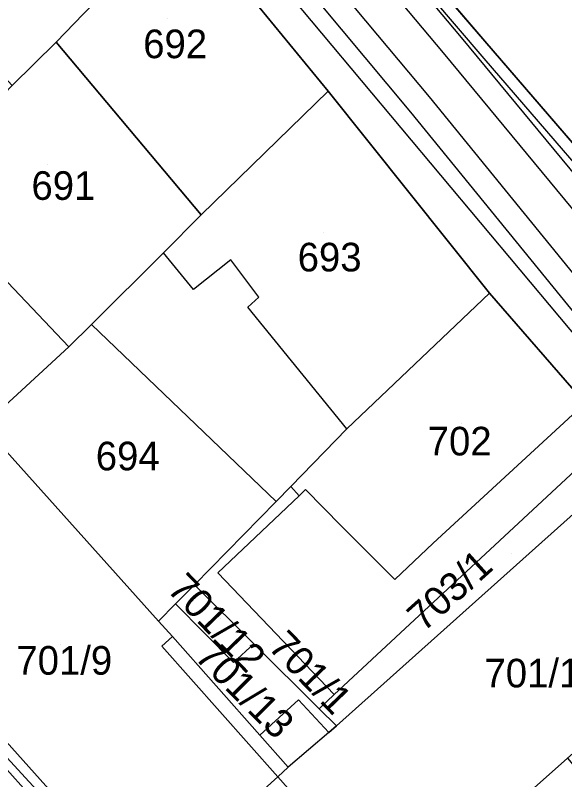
# Model space of a CAD drawing. Extents: x -263423 to -261326, y -1240067 to -1237864.
# Drawn here: x -262754.1 to -262715.7, y -1238980 to -1238926.6 of the extents above; entities that cross this region are included whole.
import ezdxf

# ---------------------------------------------------------------- set-up
doc = ezdxf.new("R2010")
doc.units = 0
for name, color, linetype in [('body_kn', 7, 'Continuous'), ('kladpar_druhypozemkov', 7, 'Continuous'), ('kladpar_hranice', 7, 'Continuous'), ('kladpar_parcelnecisla', 7, 'Continuous'), ('kladpar_plochy', 7, 'Continuous'), ('linie', 7, 'Continuous'), ('tarchy_linie', 7, 'Continuous'), ('zappar_hrandruhpozemk', 7, 'Continuous')]:
    doc.layers.add(name, color=color, linetype=linetype)

msp = doc.modelspace()

# ---------------------------------------------------------------- linework, layer by layer
at = {"layer": 'body_kn'}
for p, q in [((-262751.22, -1238928.43), (-262751.22, -1238928.43)), ((-262751.22, -1238928.43), (-262751.22, -1238928.43)), ((-262722.93, -1238928.12), (-262722.93, -1238928.12)), ((-262721.28, -1238928.38), (-262721.28, -1238928.38)), ((-262724.19, -1238929.18), (-262724.19, -1238929.18)), ((-262721.35, -1238929.58), (-262721.35, -1238929.58)), ((-262732.21, -1238931.86), (-262732.21, -1238931.86)), ((-262725.17, -1238932.27), (-262725.17, -1238932.27)), ((-262726.44, -1238933.33), (-262726.44, -1238933.33)), ((-262741.09, -1238940.51), (-262741.09, -1238940.51)), ((-262743.71, -1238943.17), (-262743.71, -1238943.17)), ((-262739.02, -1238943.65), (-262739.02, -1238943.65)), ((-262741.63, -1238945.73), (-262741.63, -1238945.73)), ((-262720.95, -1238945.99), (-262720.95, -1238945.99)), ((-262720.95, -1238945.99), (-262720.95, -1238945.99)), ((-262737.07, -1238946.27), (-262737.07, -1238946.27)), ((-262737.83, -1238946.96), (-262737.83, -1238946.96)), ((-262748.75, -1238948.16), (-262748.75, -1238948.16)), ((-262750.33, -1238949.74), (-262750.33, -1238949.74)), ((-262730.91, -1238955.47), (-262730.91, -1238955.47)), ((-262730.91, -1238955.47), (-262730.91, -1238955.47)), ((-262734.84, -1238959.49), (-262734.84, -1238959.49)), ((-262733.8, -1238959.71), (-262733.8, -1238959.71)), ((-262734.24, -1238960.15), (-262734.24, -1238960.15)), ((-262735.86, -1238960.54), (-262735.86, -1238960.54)), ((-262735.86, -1238960.54), (-262735.86, -1238960.54)), ((-262731.28, -1238962.27), (-262731.28, -1238962.27)), ((-262724.88, -1238963.46), (-262724.88, -1238963.46)), ((-262739.92, -1238965.52), (-262739.92, -1238965.52)), ((-262741.56, -1238966.36), (-262741.56, -1238966.36)), ((-262727.56, -1238965.98), (-262727.56, -1238965.98)), ((-262742.88, -1238967.7), (-262742.88, -1238967.7)), ((-262744.06, -1238968.9), (-262744.06, -1238968.9)), ((-262744.06, -1238968.9), (-262744.06, -1238968.9)), ((-262743.1, -1238969.98), (-262743.1, -1238969.98)), ((-262743.84, -1238970.64), (-262743.84, -1238970.64)), ((-262737.41, -1238970.49), (-262737.41, -1238970.49)), ((-262737.41, -1238970.49), (-262737.41, -1238970.49)), ((-262738.83, -1238971.78), (-262738.83, -1238971.78)), ((-262731.8, -1238974.03), (-262731.8, -1238974.03)), ((-262731.8, -1238974.03), (-262731.8, -1238974.03)), ((-262734.3, -1238974.4), (-262734.3, -1238974.4)), ((-262732.86, -1238975.02), (-262732.86, -1238975.02)), ((-262731.65, -1238976.22), (-262731.65, -1238976.22)), ((-262736.99, -1238976.87), (-262736.99, -1238976.87)), ((-262732.18, -1238976.69), (-262732.18, -1238976.69)), ((-262732.18, -1238976.69), (-262732.18, -1238976.69)), ((-262735.01, -1238979.11), (-262735.01, -1238979.11)), ((-262735.74, -1238979.77), (-262735.74, -1238979.77)), ((-262735.74, -1238979.77), (-262735.74, -1238979.77))]:
    msp.add_line(p, q, dxfattribs=at)
at = {"layer": 'kladpar_druhypozemkov'}
for p, q in [((-262743.45, -1238926.76), (-262743.45, -1238926.76)), ((-262751.85, -1238936.96), (-262751.85, -1238936.96)), ((-262732.55, -1238941.76), (-262732.55, -1238941.76)), ((-262722.9, -1238955.06), (-262722.9, -1238955.06)), ((-262746.45, -1238956.36), (-262746.45, -1238956.36)), ((-262719.45, -1238964.15), (-262719.45, -1238964.15)), ((-262739.74, -1238968.73), (-262739.74, -1238968.73)), ((-262750.89, -1238970.56), (-262750.89, -1238970.56)), ((-262736.28, -1238970.55), (-262736.28, -1238970.55)), ((-262717.7, -1238971.53), (-262717.7, -1238971.53)), ((-262737.04, -1238973.95), (-262737.04, -1238973.95))]:
    msp.add_line(p, q, dxfattribs=at)
at = {"layer": 'kladpar_hranice'}
for points in [[(-262697.8, -1238955.63), (-262721.28, -1238928.38), (-262744.37, -1238901.38), (-262766.4, -1238875.09), (-262792.51, -1238844.13)], [(-262714.28, -1238953.67), (-262720.95, -1238945.99), (-262732.21, -1238931.86), (-262742.4, -1238919.46), (-262752.28, -1238907.56), (-262768.26, -1238888.63), (-262775.37, -1238880.05), (-262786.19, -1238867.07), (-262791.77, -1238860.39)], [(-262744.37, -1238901.38), (-262721.28, -1238928.38), (-262697.8, -1238955.63)], [(-262752.28, -1238907.56), (-262742.4, -1238919.46), (-262749.3, -1238926.47), (-262751.22, -1238928.43), (-262754.28, -1238931.46), (-262756.8, -1238928.77), (-262757.12, -1238929.02), (-262764.99, -1238920.95), (-262762.82, -1238918.62), (-262760.01, -1238915.65), (-262752.28, -1238907.56)], [(-262742.4, -1238919.46), (-262732.21, -1238931.86), (-262741.09, -1238940.51), (-262751.22, -1238928.43), (-262749.3, -1238926.47), (-262742.4, -1238919.46)], [(-262761.03, -1238938.46), (-262750.33, -1238949.74), (-262756.33, -1238955.26), (-262775.78, -1238934.05), (-262781.3, -1238939.03), (-262781.68, -1238938.61), (-262771.25, -1238927.55), (-262761.03, -1238938.46)], [(-262751.22, -1238928.43), (-262741.09, -1238940.51), (-262743.71, -1238943.17), (-262748.75, -1238948.16), (-262750.33, -1238949.74), (-262761.03, -1238938.46), (-262760.48, -1238937.9), (-262754.28, -1238931.46), (-262751.22, -1238928.43)], [(-262720.95, -1238945.99), (-262730.91, -1238955.47), (-262734.84, -1238959.49), (-262735.86, -1238960.54), (-262748.75, -1238948.16), (-262743.71, -1238943.17), (-262741.09, -1238940.51), (-262732.21, -1238931.86), (-262720.95, -1238945.99)], [(-262720.95, -1238945.99), (-262714.28, -1238953.67), (-262712.33, -1238955.91), (-262731.8, -1238974.03), (-262739.92, -1238965.52), (-262734.24, -1238960.15), (-262734.84, -1238959.49), (-262730.91, -1238955.47), (-262720.95, -1238945.99)], [(-262735.86, -1238960.54), (-262741.56, -1238966.36), (-262742.88, -1238967.7), (-262744.06, -1238968.9), (-262755.32, -1238956.38), (-262756.33, -1238955.26), (-262750.33, -1238949.74), (-262748.75, -1238948.16), (-262735.86, -1238960.54)], [(-262712.33, -1238955.91), (-262710.68, -1238957.47), (-262731.65, -1238976.22), (-262732.86, -1238975.02), (-262731.8, -1238974.03), (-262712.33, -1238955.91)], [(-262744.06, -1238968.9), (-262743.1, -1238969.98), (-262736.99, -1238976.87), (-262735.01, -1238979.11), (-262735.74, -1238979.77), (-262742.7, -1238986.07), (-262745.01, -1238988.16), (-262745.41, -1238988.52), (-262746.86, -1238986.94), (-262754.65, -1238978.43), (-262758.7, -1238974.01), (-262759.48, -1238973.87), (-262760.77, -1238973.65), (-262761.5, -1238973.53), (-262761.36, -1238971.74), (-262761.32, -1238971.15), (-262766.05, -1238965.98), (-262765.39, -1238965.39), (-262755.32, -1238956.38), (-262744.06, -1238968.9)], [(-262710.68, -1238957.47), (-262706.79, -1238962.44), (-262706.22, -1238962.06), (-262703.29, -1238965.54), (-262702.31, -1238966.6), (-262702.8, -1238967.11), (-262703.44, -1238967.76), (-262712.2, -1238975.54), (-262715.51, -1238978.48), (-262727.48, -1238989.11), (-262735.74, -1238979.77), (-262735.01, -1238979.11), (-262736.99, -1238976.87), (-262734.3, -1238974.4), (-262732.18, -1238976.69), (-262731.65, -1238976.22), (-262710.68, -1238957.47)], [(-262731.8, -1238974.03), (-262732.86, -1238975.02), (-262737.41, -1238970.49), (-262741.56, -1238966.36), (-262735.86, -1238960.54), (-262734.84, -1238959.49), (-262734.24, -1238960.15), (-262739.92, -1238965.52), (-262731.8, -1238974.03)], [(-262737.41, -1238970.49), (-262738.83, -1238971.78), (-262742.88, -1238967.7), (-262741.56, -1238966.36), (-262737.41, -1238970.49)], [(-262737.41, -1238970.49), (-262732.86, -1238975.02), (-262731.65, -1238976.22), (-262732.18, -1238976.69), (-262734.3, -1238974.4), (-262736.99, -1238976.87), (-262743.1, -1238969.98), (-262744.06, -1238968.9), (-262742.88, -1238967.7), (-262738.83, -1238971.78), (-262737.41, -1238970.49)], [(-262757.28, -1238980.97), (-262755.06, -1238978.82), (-262754.65, -1238978.43), (-262746.86, -1238986.94), (-262747.31, -1238987.35), (-262749.65, -1238989.45), (-262750.11, -1238989.87), (-262752.14, -1238991.7), (-262758.91, -1238997.79), (-262761.47, -1239000.09), (-262762.53, -1239001.05), (-262763.18, -1239000.08), (-262765.68, -1238996.03), (-262767.68, -1238992.78), (-262768.37, -1238991.67), (-262757.28, -1238980.97)], [(-262705.83, -1238990.1), (-262713.88, -1238997.05), (-262714.82, -1238995.93), (-262716.87, -1238997.54), (-262717.5, -1238998.1), (-262718.23, -1238998.72), (-262718.97, -1238999.33), (-262719.72, -1238999.92), (-262720.48, -1239000.51), (-262721.25, -1239001.08), (-262722.03, -1239001.63), (-262722.32, -1239001.83), (-262723.73, -1239000.1), (-262723.98, -1238999.8), (-262727.69, -1238995.24), (-262728.45, -1238994.26), (-262730.43, -1238991.74), (-262727.48, -1238989.11), (-262715.51, -1238978.48), (-262713.14, -1238981.32), (-262708.51, -1238986.88), (-262705.83, -1238990.1)], [(-262735.74, -1238979.77), (-262727.48, -1238989.11), (-262730.43, -1238991.74), (-262734.89, -1238995.73), (-262737.04, -1238997.65), (-262738.19, -1238996.4), (-262741.09, -1238993.23), (-262745.41, -1238988.52), (-262745.01, -1238988.16), (-262742.7, -1238986.07), (-262735.74, -1238979.77)]]:
    msp.add_lwpolyline(points, dxfattribs=at)
at = {"layer": 'kladpar_plochy'}
for p, q in [((-262721.28, -1238928.38), (-262744.37, -1238901.38)), ((-262697.8, -1238955.63), (-262721.28, -1238928.38))]:
    msp.add_line(p, q, dxfattribs=at)
for points in [[(-262792.51, -1238844.13), (-262766.4, -1238875.09), (-262744.37, -1238901.38), (-262721.28, -1238928.38), (-262697.8, -1238955.63)], [(-262714.28, -1238953.67), (-262720.95, -1238945.99), (-262732.21, -1238931.86), (-262742.4, -1238919.46), (-262752.28, -1238907.56), (-262768.26, -1238888.63), (-262775.37, -1238880.05), (-262786.19, -1238867.07), (-262791.77, -1238860.39)]]:
    msp.add_lwpolyline(points, dxfattribs=at)
for points in [[(-262752.28, -1238907.56), (-262742.4, -1238919.46), (-262749.3, -1238926.47), (-262751.22, -1238928.43), (-262754.28, -1238931.46), (-262756.8, -1238928.77), (-262757.12, -1238929.02), (-262764.99, -1238920.95), (-262762.82, -1238918.62), (-262760.01, -1238915.65)], [(-262742.4, -1238919.46), (-262732.21, -1238931.86), (-262741.09, -1238940.51), (-262751.22, -1238928.43), (-262749.3, -1238926.47)], [(-262761.03, -1238938.46), (-262750.33, -1238949.74), (-262756.33, -1238955.26), (-262775.78, -1238934.05), (-262781.3, -1238939.03), (-262781.68, -1238938.61), (-262771.25, -1238927.55)], [(-262751.22, -1238928.43), (-262741.09, -1238940.51), (-262743.71, -1238943.17), (-262748.75, -1238948.16), (-262750.33, -1238949.74), (-262761.03, -1238938.46), (-262760.48, -1238937.9), (-262754.28, -1238931.46)], [(-262720.95, -1238945.99), (-262730.91, -1238955.47), (-262734.84, -1238959.49), (-262735.86, -1238960.54), (-262748.75, -1238948.16), (-262743.71, -1238943.17), (-262741.09, -1238940.51), (-262732.21, -1238931.86)], [(-262720.95, -1238945.99), (-262714.28, -1238953.67), (-262712.33, -1238955.91), (-262731.8, -1238974.03), (-262739.92, -1238965.52), (-262734.24, -1238960.15), (-262734.84, -1238959.49), (-262730.91, -1238955.47)], [(-262735.86, -1238960.54), (-262741.56, -1238966.36), (-262742.88, -1238967.7), (-262744.06, -1238968.9), (-262755.32, -1238956.38), (-262756.33, -1238955.26), (-262750.33, -1238949.74), (-262748.75, -1238948.16)], [(-262712.33, -1238955.91), (-262710.68, -1238957.47), (-262731.65, -1238976.22), (-262732.86, -1238975.02), (-262731.8, -1238974.03)], [(-262744.06, -1238968.9), (-262743.1, -1238969.98), (-262736.99, -1238976.87), (-262735.01, -1238979.11), (-262735.74, -1238979.77), (-262742.7, -1238986.07), (-262745.01, -1238988.16), (-262745.41, -1238988.52), (-262746.86, -1238986.94), (-262754.65, -1238978.43), (-262758.7, -1238974.01), (-262759.48, -1238973.87), (-262760.77, -1238973.65), (-262761.5, -1238973.53), (-262761.36, -1238971.74), (-262761.32, -1238971.15), (-262766.05, -1238965.98), (-262765.39, -1238965.39), (-262755.32, -1238956.38)], [(-262710.68, -1238957.47), (-262706.79, -1238962.44), (-262706.22, -1238962.06), (-262703.29, -1238965.54), (-262702.31, -1238966.6), (-262702.8, -1238967.11), (-262703.44, -1238967.76), (-262712.2, -1238975.54), (-262715.51, -1238978.48), (-262727.48, -1238989.11), (-262735.74, -1238979.77), (-262735.01, -1238979.11), (-262736.99, -1238976.87), (-262734.3, -1238974.4), (-262732.18, -1238976.69), (-262731.65, -1238976.22)], [(-262731.8, -1238974.03), (-262732.86, -1238975.02), (-262737.41, -1238970.49), (-262741.56, -1238966.36), (-262735.86, -1238960.54), (-262734.84, -1238959.49), (-262734.24, -1238960.15), (-262739.92, -1238965.52)], [(-262737.41, -1238970.49), (-262738.83, -1238971.78), (-262742.88, -1238967.7), (-262741.56, -1238966.36)], [(-262737.41, -1238970.49), (-262732.86, -1238975.02), (-262731.65, -1238976.22), (-262732.18, -1238976.69), (-262734.3, -1238974.4), (-262736.99, -1238976.87), (-262743.1, -1238969.98), (-262744.06, -1238968.9), (-262742.88, -1238967.7), (-262738.83, -1238971.78)], [(-262757.28, -1238980.97), (-262755.06, -1238978.82), (-262754.65, -1238978.43), (-262746.86, -1238986.94), (-262747.31, -1238987.35), (-262749.65, -1238989.45), (-262750.11, -1238989.87), (-262752.14, -1238991.7), (-262758.91, -1238997.79), (-262761.47, -1239000.09), (-262762.53, -1239001.05), (-262763.18, -1239000.08), (-262765.68, -1238996.03), (-262767.68, -1238992.78), (-262768.37, -1238991.67)], [(-262705.83, -1238990.1), (-262713.88, -1238997.05), (-262714.82, -1238995.93), (-262716.87, -1238997.54), (-262717.5, -1238998.1), (-262718.23, -1238998.72), (-262718.97, -1238999.33), (-262719.72, -1238999.92), (-262720.48, -1239000.51), (-262721.25, -1239001.08), (-262722.03, -1239001.63), (-262722.32, -1239001.83), (-262723.73, -1239000.1), (-262723.98, -1238999.8), (-262727.69, -1238995.24), (-262728.45, -1238994.26), (-262730.43, -1238991.74), (-262727.48, -1238989.11), (-262715.51, -1238978.48), (-262713.14, -1238981.32), (-262708.51, -1238986.88)], [(-262735.74, -1238979.77), (-262727.48, -1238989.11), (-262730.43, -1238991.74), (-262734.89, -1238995.73), (-262737.04, -1238997.65), (-262738.19, -1238996.4), (-262741.09, -1238993.23), (-262745.41, -1238988.52), (-262745.01, -1238988.16), (-262742.7, -1238986.07)]]:
    msp.add_lwpolyline(points, close=True, dxfattribs=at)
at = {"layer": 'linie'}
msp.add_lwpolyline([(-262844.59, -1238760.04), (-262827.84, -1238816.29), (-262824.38, -1238820.38), (-262821.7, -1238824.01), (-262820.23, -1238826.01), (-262812.39, -1238835.47), (-262806.83, -1238842.19), (-262798.82, -1238851.91), (-262795.07, -1238856.45), (-262791.77, -1238860.39), (-262786.19, -1238867.07), (-262775.37, -1238880.05), (-262768.26, -1238888.63), (-262752.28, -1238907.56), (-262742.4, -1238919.46), (-262732.21, -1238931.86), (-262720.95, -1238945.99), (-262714.28, -1238953.67)], dxfattribs=at)
at = {"layer": 'tarchy_linie'}
for points in [[(-262698.9, -1238967.17), (-262726.44, -1238933.33), (-262734.49, -1238923.68), (-262778.21, -1238872.13), (-262824.7, -1238816.87), (-262823.44, -1238815.81), (-262822.17, -1238814.75), (-262775.69, -1238870.01), (-262773.75, -1238872.31), (-262797.18, -1238843.62), (-262794.68, -1238841.57), (-262792.51, -1238844.13), (-262758.85, -1238885.34), (-262722.93, -1238928.12), (-262688.91, -1238969.27)], [(-262823.44, -1238815.81), (-262776.95, -1238871.07), (-262733.23, -1238922.61), (-262725.17, -1238932.27), (-262697.62, -1238966.13), (-262660.79, -1239010.09), (-262627.92, -1239051.04), (-262613.69, -1239082.95)], [(-262794.83, -1238843.89), (-262760.13, -1238886.38), (-262724.19, -1238929.18), (-262690.18, -1238970.32), (-262655.16, -1239012.25), (-262637.38, -1239032.28)]]:
    msp.add_lwpolyline(points, dxfattribs=at)
at = {"layer": 'zappar_hrandruhpozemk'}
for p, q in [((-262730.91, -1238955.47), (-262737.83, -1238946.96)), ((-262727.56, -1238965.98), (-262731.28, -1238962.27)), ((-262743.84, -1238970.64), (-262743.1, -1238969.98)), ((-262735.74, -1238979.77), (-262743.84, -1238970.64)), ((-262732.18, -1238976.69), (-262735.01, -1238979.11)), ((-262755.06, -1238978.82), (-262751.76, -1238982.51))]:
    msp.add_line(p, q, dxfattribs=at)
for points in [[(-262745.07, -1238901.82), (-262721.35, -1238929.58), (-262698.32, -1238956.32), (-262685.36, -1238972.1)], [(-262741, -1238917.87), (-262710.54, -1238954.27), (-262701.39, -1238965.32)], [(-262737.83, -1238946.96), (-262737.07, -1238946.27), (-262739.02, -1238943.65), (-262741.63, -1238945.73), (-262743.71, -1238943.17)], [(-262714.28, -1238953.67), (-262724.88, -1238963.46), (-262727.56, -1238965.98)], [(-262731.28, -1238962.27), (-262733.8, -1238959.71), (-262734.24, -1238960.15)], [(-262745.01, -1238988.16), (-262757.5, -1238974.21), (-262761.23, -1238970.04)]]:
    msp.add_lwpolyline(points, dxfattribs=at)

# ---------------------------------------------------------------- texts
at = {"layer": 'kladpar_parcelnecisla'}
for s, p in [('692', (-262745.136, -1238929.56)), ('691', (-262752.94, -1238939.46)), ('693', (-262734.351, -1238944.46)), ('702', (-262725.27, -1238957.32)), ('694', (-262748.449, -1238958.36)), ('701/9', (-262753.994, -1238972.64)), ('701/11', (-262721.306, -1238973.53))]:
    msp.add_text(s, height=2, dxfattribs=at).set_placement(p)
for s, rotation, p in [('703/1', 42, (-262725.563, -1238969.71)), ('701/12', 314, (-262743.549, -1238966.744)), ('701/1', 314, (-262736.495, -1238970.76)), ('701/13', 315, (-262741.629, -1238971.475))]:
    msp.add_text(s, height=2, rotation=rotation, dxfattribs=at).set_placement(p)

doc.saveas('drawing.dxf')
